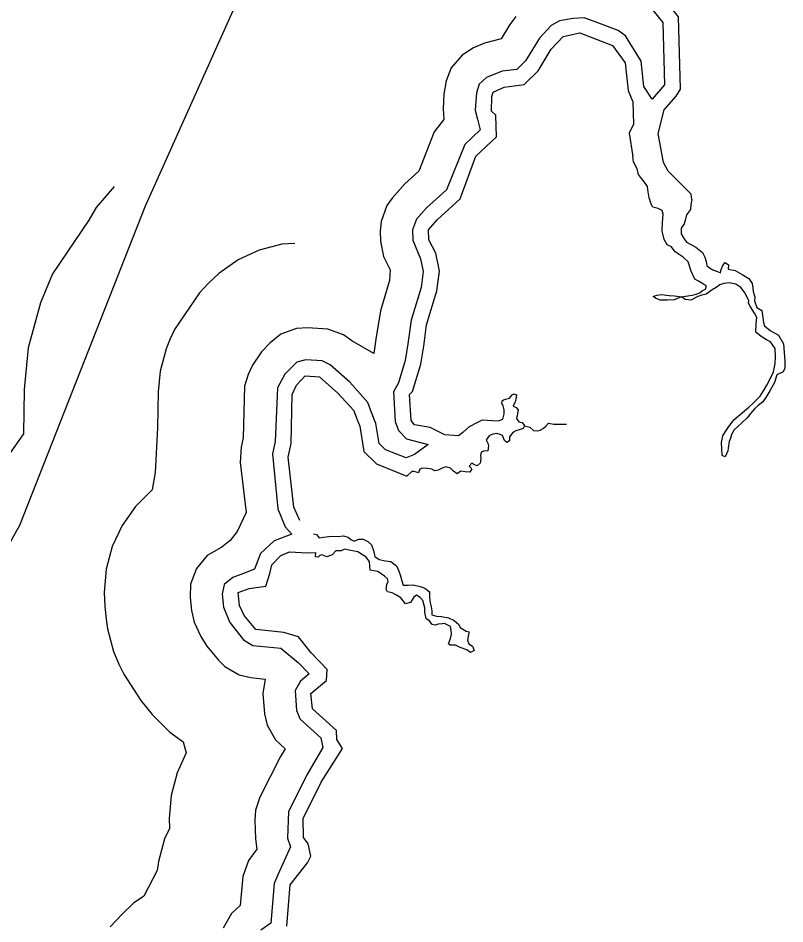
# Model space of a CAD drawing. Extents: x 2532689 to 2764727, y 536648 to 732970.
# Drawn here: x 2751212 to 2756938, y 656737 to 663498 of the extents above; entities that cross this region are included whole.
import ezdxf

# ---------------------------------------------------------------- set-up
doc = ezdxf.new("R2010")
doc.units = 0
for name, color, linetype in [('Exist Boundary Political CountyLine', 7, 'Continuous'), ('Exist Hydrographic Buffer Line', 7, 'Continuous'), ('Exist Hydrographic River Shore', 7, 'Continuous')]:
    doc.layers.add(name, color=color, linetype=linetype)

msp = doc.modelspace()

# ---------------------------------------------------------------- linework, layer by layer
at = {"layer": 'Exist Boundary Political CountyLine'}
msp.add_lwpolyline([(2749693.7, 656988.8), (2751225.5, 659713.4), (2752161.7, 662097.5), (2752927.6, 663800.4), (2752999.6, 664039.5), (2753060.1, 664490.2), (2753097.8, 664907.3), (2753055.2, 665737.5), (2752885, 666929.5), (2752831.5, 667151), (2752587.2, 667653.2), (2752475.1, 667844), (2752331.9, 667951.2), (2751565.9, 668206.7), (2750970.2, 668419.5)], dxfattribs=at)
at = {"layer": 'Exist Hydrographic Buffer Line'}
for points in [[(2755876.2, 663651), (2756025.3, 663463.7), (2756037.4, 662999.4), (2755946.8, 662892.4), (2755883.8, 662987.5), (2755863.7, 663175.6), (2755746.2, 663364.2), (2755692.9, 663405.4), (2755501, 663476.7), (2755438.2, 663500), (2755356.4, 663495.1), (2755254.7, 663477.8), (2755193.4, 663442.6), (2755104.4, 663347.1), (2755001.3, 663178.8), (2754935.2, 663114.9), (2754825.1, 663100.8), (2754709.9, 663055.4), (2754654.3, 663005.6), (2754633.6, 662940.6), (2754625.4, 662809.3), (2754641.4, 662743.9), (2754661.9, 662662.5), (2754547.3, 662555.1), (2754409.7, 662216.7), (2754260.6, 662081.9), (2754185.6, 661996.7), (2754156.2, 661918), (2754158.3, 661839.3), (2754217.3, 661701.5), (2754237.4, 661605.3), (2754220.8, 661486.8), (2754146.4, 661243.1), (2754121.6, 661066.6), (2754102.1, 660940.9), (2754051.3, 660775.1), (2754015.2, 660708.2), (2754026.6, 660486), (2754053.3, 660418.4), (2754112.2, 660358.4), (2754272.9, 660314.9), (2754171.8, 660241.2), (2754108.7, 660216.6), (2753955.1, 660274), (2753906.7, 660321.3), (2753882.9, 660471.2), (2753849.5, 660553.8), (2753823.2, 660628.8)], [(2754928.9, 663510.7), (2754882.7, 663449.2), (2754819, 663342), (2754694.9, 663311.1), (2754612.9, 663275), (2754526.8, 663221.4), (2754446.6, 663125.6), (2754408.2, 663030.1), (2754390.6, 662928.8), (2754385.7, 662820.2), (2754390.8, 662741.4), (2754317.6, 662647.5), (2754204.6, 662354.8)], [(2754204.6, 662354.8), (2754099.6, 662259.8), (2754004.3, 662154.1), (2753964.5, 662098), (2753921.7, 661980.5), (2753916.3, 661908.2), (2753918.4, 661832.8), (2753939.9, 661719.4), (2753989.5, 661619), (2753985.8, 661538.9), (2753916.9, 661313.2), (2753883.9, 661100.6), (2753867.5, 660994.7), (2753702.5, 661089.4), (2753642.4, 661132.9), (2753524.9, 661175.7), (2753372.3, 661186.1), (2753291.7, 661181.1), (2753174.2, 661138.4), (2753093.5, 661074.8), (2753028.5, 661006.5), (2752961.6, 660907.5), (2752929.6, 660837.3), (2752902.8, 660750.6), (2752891.1, 660364.7), (2752876.3, 660295.8), (2752870.8, 660179.5), (2752913.6, 659806.9), (2752846.8, 659666.1), (2752795.7, 659597.8), (2752732.4, 659549.2), (2752622.9, 659486.3), (2752542.7, 659390.5), (2752499.8, 659273), (2752496.1, 659173.9), (2752506.2, 659075.7), (2752526.1, 658989.2), (2752576.3, 658881.3), (2752622, 658809.9), (2752708.2, 658705), (2752754.9, 658657.6), (2752863.4, 658595.2), (2752950.1, 658575.3), (2753055.7, 658564.6), (2753038.3, 658457.5), (2753052.4, 658305.2), (2753072.1, 658219.9), (2753134.7, 658111.6), (2753205.6, 658042.5), (2753170.1, 657986.5), (2753017, 657683), (2752984.8, 657585), (2752979.4, 657512.1), (2752983.5, 657371), (2752995.4, 657294.8), (2752932.7, 657209.4), (2752889.8, 657091.9), (2752869.9, 656873.3), (2752804.5, 656814.2), (2752742, 656705.9)], [(2751927.7, 662240.1), (2751795.1, 662083.8), (2751740.9, 661989.8), (2751469.4, 661587.9), (2751437.5, 661517.8), (2751377.8, 661372.1), (2751287.8, 661035.4), (2751257.6, 660726.5), (2751251.3, 660394.8), (2751122.3, 660210.5), (2750974.9, 659894.6), (2750884.8, 659557.8), (2750862, 659298.1)], [(2753278.6, 661815.4), (2753180.6, 661811.4), (2753012.3, 661766.3), (2752854.4, 661692.6), (2752711.4, 661592.6), (2752630, 661516.1), (2752565, 661447.8), (2752379.3, 661172.8), (2752347.3, 661102.6), (2752317.5, 661030.1), (2752272.4, 660861.7), (2752257.5, 660707.2), (2752252.3, 660438.4), (2752234.9, 660106.3), (2752211.5, 659976.5), (2752088.3, 659853.3), (2751988.4, 659710.5), (2751914.6, 659552.5), (2751869.5, 659384.1), (2751854.3, 659210.5), (2751859.7, 659108.7), (2751869.7, 659010.5), (2751879.5, 658938.7), (2751924.7, 658770.3), (2751964.6, 658676.1), (2752000.5, 658602.1), (2752127.5, 658403.7), (2752213.6, 658298.8), (2752343.6, 658167.4), (2752445.3, 658096.2), (2752467.2, 658014.5), (2752399.6, 657864.5), (2752354.4, 657696.2), (2752339.3, 657522.5), (2752341.1, 657449.3), (2752304.6, 657371.4), (2752259.5, 657203), (2752250.7, 657134.7), (2752149.2, 656942.9), (2752074.5, 656890.8), (2751989.5, 656810.4), (2751899.4, 656714.9)], [(2753823.2, 660628.8), (2753687.5, 660780), (2753542.3, 660910.5), (2753483.3, 660939.3), (2753360.2, 660946.4), (2753294.2, 660930.5), (2753202.3, 660841), (2753148, 660737.8), (2753130.6, 660337.1), (2753111.1, 660245.7), (2753152.1, 659834.3), (2753205.6, 659699.6), (2753256.3, 659644.9), (2753124.2, 659595.9), (2753020.5, 659500.6), (2752976.8, 659383.7), (2752895.8, 659352.9), (2752813.8, 659323.4), (2752750.4, 659270.5), (2752735, 659198.3), (2752745.1, 659100.1), (2752792.2, 658986), (2752893.7, 658857.3), (2752965.5, 658815.3), (2753172.4, 658794), (2753305.1, 658685.5), (2753384.6, 658602.7), (2753321.3, 658549.4), (2753280.3, 658478.3), (2753291.1, 658330.4), (2753318.6, 658265.9), (2753471, 658125.3), (2753487.4, 658053.9), (2753372.9, 657858.1), (2753231.9, 657576), (2753223.5, 657378), (2753245.6, 657311.9), (2753150.3, 657103.9), (2753124.8, 657039.4), (2753099.8, 656742.2), (2753024.6, 656689)]]:
    msp.add_lwpolyline(points, dxfattribs=at)
at = {"layer": 'Exist Hydrographic River Shore'}
for points in [[(2756243.5, 662144.4), (2756237.3, 662184.5), (2756065.3, 662354.8), (2756030.2, 662419.1), (2755991.2, 662637.5), (2756037.2, 662813.4), (2756126.4, 662915.5), (2756158.4, 662966.1), (2756144.2, 663507.4), (2755980.2, 663710.9), (2755987.1, 663793.2)], [(2754276.2, 661918), (2754341.2, 661992.9), (2754512.2, 662147.6), (2754629.3, 662467.5), (2754783.3, 662611.7), (2754779.2, 662772.4), (2754745.4, 662803.9), (2754750.3, 662912.5), (2754758.3, 662945.6), (2754840.3, 662981.8), (2754990.2, 663001), (2755096.2, 663103.8), (2755192.2, 663265.3), (2755281.2, 663360.8), (2755405.2, 663388.9)], [(2755405.2, 663388.9), (2755649.2, 663293.6), (2755744.4, 663162.8), (2755766.3, 662956.9), (2755802.2, 662872.9), (2755806.3, 662705.6), (2755775.3, 662638.7), (2755802.8, 662464.6)], [(2756164.7, 661417.9), (2756194.7, 661423.2), (2756244.1, 661429.3), (2756273.8, 661436.5), (2756301.3, 661447.6), (2756322.8, 661464.5), (2756344.3, 661475.4), (2756351.3, 661499.7), (2756328.8, 661512.8), (2756292.1, 661533.3), (2756265.4, 661550.3), (2756238.7, 661609.3), (2756214.1, 661678.3), (2756176.8, 661712.9), (2756119.4, 661752.6), (2756091.7, 661791.5), (2756059.3, 661804.2), (2756035.5, 661845.3), (2756025.5, 661888.4), (2756021, 661906.8), (2756024.5, 661969), (2756028, 662033.2), (2756020.8, 662060.9), (2755990.2, 662075.8), (2755952.1, 662086.2), (2755939, 662109.7), (2755923.4, 662155.2), (2755917.2, 662200.9), (2755911.9, 662240.8), (2755890.4, 662273.9), (2755859, 662310.7), (2755844.2, 662330.2), (2755834.6, 662373.8), (2755806.3, 662424.7), (2755802.8, 662464.6)], [(2756243.5, 662144.4), (2756235.5, 662106.2), (2756232.4, 662069.7), (2756217.2, 662048.9), (2756202, 662028.3), (2756195.3, 661998), (2756184.8, 661961.5), (2756164.1, 661928.6), (2756161.9, 661886.5), (2756181.1, 661857.3), (2756202.2, 661824.1), (2756273.6, 661788.9), (2756321.4, 661746.9), (2756338.6, 661713.5), (2756350.1, 661679.9), (2756355.2, 661650.1), (2756375.7, 661634.9), (2756400.5, 661617.9), (2756433.1, 661605.2), (2756457.3, 661596.1), (2756462.3, 661622.4), (2756473.1, 661650.9), (2756492, 661673.7), (2756516.8, 661656.7), (2756514.1, 661624.5), (2756566.6, 661614.6), (2756619.5, 661584.8), (2756668.7, 661554.8), (2756692.3, 661515.7), (2756697.7, 661483.8), (2756700.5, 661457.9), (2756712.4, 661418.3), (2756709.5, 661388.2), (2756727.6, 661338.8), (2756764.3, 661314.3), (2756777.8, 661226.8), (2756785, 661201), (2756828.3, 661166.8), (2756889.6, 661131.2), (2756928.3, 661066.7), (2756937.6, 660936.9), (2756937.6, 660884.8), (2756924.6, 660858.3), (2756877.7, 660834.3), (2756860.1, 660777.5), (2756824.6, 660716), (2756794.6, 660666.7), (2756773.9, 660633.8), (2756739.1, 660606.3), (2756713.9, 660583.2), (2756681.2, 660545.9), (2756654.8, 660514.7), (2756614.4, 660473.1), (2756558.4, 660424.7), (2756539.8, 660389.9), (2756530.9, 660363.5), (2756522.1, 660337.1), (2756513.9, 660288.7), (2756510.9, 660268.6), (2756492.6, 660223.7), (2756468.4, 660232.7), (2756466.4, 660282.7), (2756464.3, 660330.8), (2756474.4, 660379.2), (2756495.1, 660412.1), (2756513.9, 660442.9), (2756557.4, 660498.8), (2756667.5, 660593.4), (2756700.3, 660622.8), (2756731.1, 660654.1), (2756752.2, 660676.9), (2756776.6, 660716), (2756802.8, 660759.1), (2756825.2, 660800.1), (2756852.9, 660857.3), (2756864.4, 660919.9), (2756866.4, 660970), (2756863.7, 661032), (2756829.9, 661080.7), (2756801, 661097.5), (2756760.4, 661119.9), (2756720.8, 661154.3), (2756722.3, 661216.4), (2756728.6, 661262.8), (2756711.4, 661294.1), (2756681.2, 661343), (2756666.3, 661370.4), (2756667.5, 661388.5), (2756641.3, 661443.5), (2756609.5, 661486.3), (2756570.5, 661510.7), (2756522.3, 661522.7), (2756482.6, 661517.1), (2756452.8, 661507.9), (2756423.9, 661486.6), (2756394.6, 661469.5), (2756349.9, 661437.6), (2756316.1, 661430.2), (2756286.5, 661419), (2756235.7, 661392.8), (2756193.6, 661397.1)], [(2754133.3, 660687.3), (2754157.3, 660711.3), (2754219.4, 660914.1), (2754240.3, 661049.6), (2754261.2, 661208.1), (2754338.3, 661460.8), (2754359.2, 661609.4), (2754331.4, 661742.9), (2754278.2, 661842.6), (2754276.2, 661918)], [(2756164.7, 661417.9), (2756109.6, 661395.7), (2756061.8, 661391.8), (2756005.8, 661393.4), (2755971.4, 661406.1), (2755954.7, 661419.4), (2755982.2, 661430.6), (2756016.1, 661433.9), (2756074.5, 661426.3), (2756112.6, 661423.9), (2756164.7, 661417.9)], [(2756193.6, 661397.1), (2756164.7, 661417.9)], [(2753315.3, 659748), (2753271.2, 659848), (2753228.4, 660220.6), (2753250.3, 660323.3), (2753257.3, 660688.1), (2753289.3, 660758.3), (2753354.3, 660826.6)], [(2753354.3, 660826.6), (2753462.3, 660821.1), (2753599.3, 660698.6), (2753719.3, 660568.8)], [(2754532.9, 660404.2), (2754499.3, 660380.3), (2754399.2, 660386.2), (2754289.3, 660440.8), (2754172.2, 660462.4), (2754146.4, 660494.1), (2754133.3, 660687.3)], [(2754532.9, 660404.2), (2754583.2, 660450.1), (2754645.5, 660480.7), (2754679.1, 660498), (2754713.2, 660497.4), (2754755, 660495.2), (2754799.1, 660491), (2754830.7, 660504.2), (2754841.1, 660544.7), (2754841.7, 660574.8), (2754834.5, 660602.6), (2754823.9, 660620.2), (2754825.1, 660642.2), (2754840.5, 660650.8), (2754880.3, 660660.5), (2754901.4, 660685.3), (2754917, 660692.1), (2754933.4, 660684.7), (2754928.7, 660652.5), (2754923.3, 660634.2), (2754908.6, 660601.6), (2754931.1, 660590.5), (2754945.9, 660573), (2754937.3, 660532.7), (2754934.4, 660508.5), (2754951.4, 660485.2), (2754975.6, 660478.1), (2754992.6, 660454.8)], [(2753719.3, 660568.8), (2753737.3, 660510.5), (2753764.4, 660452.4), (2753794.3, 660263.1), (2753888.2, 660171.7), (2754115.4, 660079.2)], [(2754992.6, 660454.8), (2754983.4, 660434.4), (2754961.7, 660427.5), (2754928.1, 660418.1), (2754906.5, 660405.2), (2754881.9, 660372.2), (2754881.1, 660342.1), (2754861.6, 660329.3), (2754843.2, 660344.6), (2754829.6, 660382), (2754811.4, 660389.3), (2754787, 660396.3), (2754755.4, 660391), (2754731.6, 660382), (2754706.8, 660351), (2754719.9, 660325.5), (2754724.6, 660305.6), (2754718.3, 660267.3), (2754690.4, 660266.2), (2754668.7, 660257.3), (2754664.4, 660233.2), (2754666.6, 660213.2), (2754665.4, 660191.1), (2754662.1, 660174.9), (2754638.9, 660156), (2754614.3, 660167), (2754600.2, 660176.4), (2754578.8, 660153.5), (2754599.8, 660132.3), (2754584.6, 660109.7), (2754550.6, 660110.3), (2754516.5, 660114.9), (2754491.3, 660095.8), (2754462.6, 660116.7), (2754441.7, 660137.9), (2754405.4, 660148.4), (2754377.5, 660139.3), (2754348.4, 660124), (2754324.6, 660119.1), (2754302, 660130.2), (2754269.8, 660134.8), (2754231.9, 660137.3), (2754212, 660130.5), (2754201.3, 660104), (2754168.7, 660112.7), (2754150.5, 660112.9), (2754115.4, 660079.2)], [(2754992.6, 660454.8), (2755031.8, 660445.4), (2755060.9, 660420.5), (2755090.9, 660417.8), (2755110.8, 660422.6), (2755132.1, 660435.5), (2755151.6, 660452.3), (2755172.7, 660473.2), (2755212.9, 660466.9), (2755306.8, 660466.7)], [(2753417.6, 659647.1), (2753440.4, 659642.3), (2753459.3, 659619.1), (2753493.3, 659622.5), (2753550.9, 659630.8), (2753600.8, 659628.8), (2753638.7, 659632.4), (2753677, 659623.9), (2753695.5, 659606.7), (2753722.1, 659593.8), (2753755.6, 659609.1), (2753787.6, 659608.5), (2753824.3, 659590), (2753851.1, 659567), (2753864.9, 659523.5), (2753874.5, 659479.8), (2753907.5, 659457.1), (2753953.9, 659447), (2753996.1, 659442.8), (2754037.3, 659410.4), (2754052.7, 659377), (2754064.2, 659343.4), (2754071.1, 659313.7), (2754087.1, 659266.2), (2754125.1, 659265.8), (2754161.2, 659267.3), (2754213.4, 659255.4), (2754247.9, 659242.8), (2754282.8, 659216.2), (2754283, 659172.1), (2754288.3, 659132.2), (2754295.3, 659104.5), (2754300.8, 659072.7), (2754301.8, 659044.7), (2754336.3, 659034.1), (2754372.4, 659031.6), (2754426.7, 659021.8), (2754467.3, 659001.4), (2754502.6, 658970.8), (2754513.6, 658949.2), (2754556.7, 658922.9), (2754578.8, 658915.8), (2754575.6, 658895.7), (2754567.4, 658855.3), (2754578.4, 658827.7), (2754605.1, 658808.8), (2754616.4, 658777.2), (2754589.1, 658762), (2754562, 658782.9), (2754511.6, 658800.9), (2754476.9, 658817.5), (2754438.8, 658817.9), (2754424.7, 658827.4), (2754440.8, 658868.1), (2754447.6, 658898.4), (2754446.4, 658930.5), (2754441.5, 658956.2), (2754396.4, 658978.4), (2754378.5, 658975.7), (2754348.6, 658974.5), (2754327, 658965.6), (2754302.8, 658970.7), (2754283.8, 658997.9), (2754259.2, 659014.9), (2754249.1, 659062.6), (2754247.9, 659096.6), (2754240.9, 659122.3), (2754233.5, 659150.1), (2754212.8, 659173.2), (2754186.2, 659190.1), (2754166.7, 659175.3), (2754142.3, 659136.3), (2754104.6, 659126.7), (2754068.9, 659171.3), (2754036.1, 659190), (2754003.7, 659206.7), (2753969.4, 659215.3), (2753960.4, 659235), (2753965.1, 659271.3), (2753974.2, 659291.6), (2753969.4, 659313.4), (2753948.5, 659332.6), (2753923.9, 659349.6), (2753897.1, 659366.6), (2753867.1, 659371.4), (2753840.9, 659376.3), (2753837.6, 659406.2), (2753836.2, 659442.2), (2753808.9, 659477.1), (2753782.4, 659492), (2753747.4, 659512.7), (2753697.1, 659522.7), (2753648.5, 659534.7), (2753625.2, 659521.7), (2753583.1, 659522), (2753556.7, 659490.8), (2753517.1, 659477.2), (2753480.6, 659491.7), (2753464.6, 659487.1), (2753451.1, 659474.5), (2753433, 659477.8)], [(2753218.3, 656719.6), (2753244.4, 657029.4), (2753373.3, 657192.2), (2753396.3, 657242.4), (2753377.4, 657333.6), (2753343.4, 657381.4), (2753339.3, 657522.5), (2753474.4, 657794), (2753634.4, 658046.7), (2753591.3, 658113.9), (2753589.5, 658179.6), (2753410.5, 658343), (2753398.4, 658457.5), (2753513.4, 658554), (2753519.3, 658636.4), (2753399.4, 658759.6), (2753304.5, 658880.6), (2753195.4, 658912.3), (2752986.4, 658933.4), (2752900.3, 659038.3), (2752864.4, 659112.3), (2752854.4, 659210.5), (2752936.4, 659240), (2753061.3, 659258.2), (2753092.4, 659351.4), (2753107.4, 659417.8), (2753172.4, 659486), (2753238.4, 659515)], [(2753238.4, 659515), (2753371.3, 659507.3), (2753434.9, 659509.8)], [(2753433, 659477.8), (2753434.9, 659509.8)]]:
    msp.add_lwpolyline(points, dxfattribs=at)

doc.saveas('drawing.dxf')
